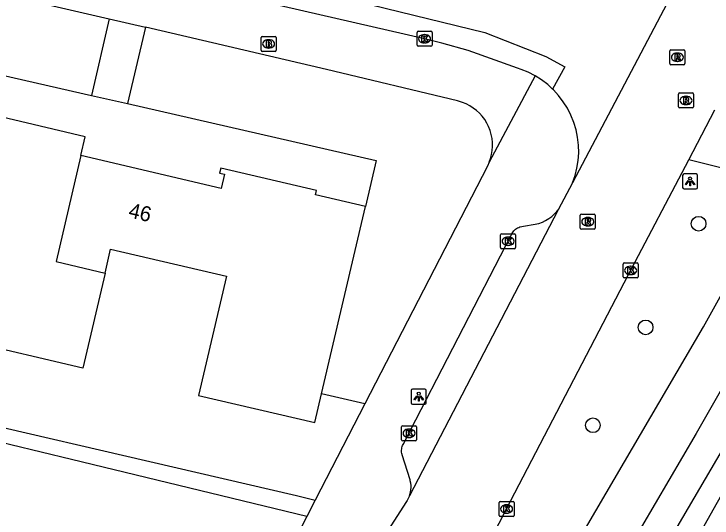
# Model space of a CAD drawing. Extents: x 162186 to 163152, y 385513 to 386513.
# Drawn here: x 162587.19 to 162633.65, y 385638.48 to 385672 of the extents above; entities that cross this region are included whole.
import ezdxf

# ---------------------------------------------------------------- set-up
doc = ezdxf.new("R2010")
doc.units = 0
for name, color, linetype in [('IMGEO_Boom', 7, 'Continuous'), ('IMGEO_Brandkraan', 7, 'Continuous'), ('IMGEO_Fietspad_gesloten', 7, 'Continuous'), ('IMGEO_Grasland_overig', 7, 'Continuous'), ('IMGEO_Groenvoorziening', 7, 'Continuous'), ('IMGEO_Kolk', 7, 'Continuous'), ('IMGEO_Lichtpunt', 7, 'Continuous'), ('IMGEO_Muur', 7, 'Continuous'), ('IMGEO_Pand', 7, 'Continuous'), ('IMGEO_Pand_nummerreeks', 7, 'Continuous'), ('IMGEO_Rijbaan_lokaal_gesloten', 7, 'Continuous'), ('IMGEO_Rioolput', 7, 'Continuous'), ('IMGEO_Voetpad_open', 7, 'Continuous')]:
    doc.layers.add(name, color=color, linetype=linetype)

msp = doc.modelspace()

# ---------------------------------------------------------------- linework, layer by layer
at = {"layer": 'IMGEO_Boom'}
for centre in [(162632.759, 385658.054), (162629.236, 385651.157), (162625.723, 385644.649)]:
    msp.add_circle(centre, 0.489, dxfattribs=at)
at = {"layer": 'IMGEO_Brandkraan'}
for p, q in [((162603.641, 385669.586), (162603.641, 385670.438)), ((162603.716, 385670.512), (162604.568, 385670.512)), ((162604.642, 385670.438), (162604.642, 385669.586)), ((162604.129, 385670.292), (162604.154, 385670.292)), ((162604.568, 385669.512), (162603.716, 385669.512)), ((162604.152, 385669.732), (162604.127, 385669.732))]:
    msp.add_line(p, q, dxfattribs=at)
for points in [[(162603.641, 385669.586), (162603.641, 385670.438)], [(162603.716, 385670.512), (162604.568, 385670.512)], [(162604.642, 385670.438), (162604.642, 385669.586)], [(162603.989, 385670.212), (162603.989, 385669.812), (162604.202, 385669.812)], [(162604.22, 385670.212), (162603.989, 385670.212)], [(162604.168, 385670.131), (162604.114, 385670.131), (162604.114, 385670.055)], [(162604.114, 385670.055), (162604.167, 385670.055)], [(162604.176, 385669.979), (162604.114, 385669.979), (162604.114, 385669.898)], [(162604.568, 385669.512), (162603.716, 385669.512)], [(162604.114, 385669.898), (162604.176, 385669.898)]]:
    msp.add_lwpolyline(points, dxfattribs=at)
for centre, radius, start, end in [((162603.718, 385670.436), 0.0765, 91.552, 178.448), ((162603.718, 385670.436), 0.0765, 91.552, 178.448), ((162604.566, 385670.436), 0.0765, 1.552, 88.448), ((162604.566, 385670.436), 0.0765, 1.552, 88.448), ((162604.169, 385670.093), 0.0379, 267.8285, 90.9355), ((162604.177, 385669.938), 0.0404, 269.8759, 90.5077), ((162604.224, 385670.067), 0.145, 59.4692, 91.5367), ((162604.249, 385670.114), 0.0922, 285.5137, 58.1501), ((162604.254, 385669.922), 0.105, 301.3115, 78.989), ((162603.718, 385669.588), 0.0765, 181.552, 268.448), ((162603.718, 385669.588), 0.0765, 181.552, 268.448), ((162604.208, 385670.063), 0.251, 268.6676, 293.5347), ((162604.566, 385669.588), 0.0765, 271.552, 358.448), ((162604.566, 385669.588), 0.0765, 271.552, 358.448)]:
    msp.add_arc(centre, radius, start, end, dxfattribs=at)
for centre, major_axis, ratio, start_param, end_param in [((162604.128, 385670.012), (-0.387, 0.002), 0.722429, 4.712389, 7.853982), ((162604.153, 385670.012), (-0.39, 0.002), 0.717154, 1.570796, 4.712389)]:
    msp.add_ellipse(centre, major_axis=major_axis, ratio=ratio, start_param=start_param, end_param=end_param, dxfattribs=at)
at = {"layer": 'IMGEO_Fietspad_gesloten'}
for points in [[(162733.132, 385823.472), (162726.034, 385810.768), (162725.375, 385809.554), (162691.968, 385750), (162684.477, 385736.647), (162652.076, 385678.685), (162641.636, 385659.876), (162632.589, 385644.09), (162613.49, 385611.502)], [(162610.265, 385612.085), (162610.414, 385612.3), (162611.215, 385613.842), (162633.076, 385651.203), (162638.392, 385660.731)]]:
    msp.add_lwpolyline(points, dxfattribs=at)
at = {"layer": 'IMGEO_Grasland_overig'}
for points in [[(162594.761, 385666.037), (162611.301, 385662.267), (162610.585, 385659.207)], [(162610.543, 385646.068), (162607.668, 385646.74)]]:
    msp.add_lwpolyline(points, dxfattribs=at)
at = {"layer": 'IMGEO_Groenvoorziening'}
for points in [[(162581.743, 385669.004), (162592.348, 385666.587)], [(162649.748, 385667.459), (162616.947, 385609.274)], [(162575.152, 385647.123), (162606.008, 385639.975), (162607.236, 385639.664)], [(162606.679, 385638.585), (162591.033, 385642.365), (162580.904, 385644.813)]]:
    msp.add_lwpolyline(points, dxfattribs=at)
at = {"layer": 'IMGEO_Kolk'}
for p, q in [((162614.02, 385669.927), (162614.02, 385670.779)), ((162614.095, 385670.853), (162614.947, 385670.853)), ((162614.508, 385670.633), (162614.533, 385670.633)), ((162615.021, 385670.779), (162615.021, 385669.927)), ((162614.531, 385670.073), (162614.506, 385670.073)), ((162614.947, 385669.853), (162614.095, 385669.853)), ((162619.583, 385656.462), (162619.583, 385657.314)), ((162619.658, 385657.388), (162620.51, 385657.388)), ((162620.071, 385657.168), (162620.096, 385657.168)), ((162620.584, 385657.314), (162620.584, 385656.462)), ((162620.094, 385656.608), (162620.069, 385656.608)), ((162620.51, 385656.388), (162619.658, 385656.388)), ((162627.738, 385654.518), (162627.738, 385655.37)), ((162627.813, 385655.444), (162628.665, 385655.444)), ((162628.226, 385655.224), (162628.251, 385655.224)), ((162628.739, 385655.37), (162628.739, 385654.518)), ((162628.249, 385654.664), (162628.224, 385654.664)), ((162628.665, 385654.444), (162627.813, 385654.444)), ((162612.991, 385643.688), (162612.991, 385644.54)), ((162613.066, 385644.614), (162613.918, 385644.614)), ((162613.992, 385644.54), (162613.992, 385643.688)), ((162613.479, 385644.394), (162613.504, 385644.394)), ((162613.918, 385643.614), (162613.066, 385643.614)), ((162613.502, 385643.834), (162613.477, 385643.834)), ((162619.483, 385638.654), (162619.483, 385639.506)), ((162619.558, 385639.58), (162620.41, 385639.58)), ((162619.971, 385639.36), (162619.996, 385639.36)), ((162620.484, 385639.506), (162620.484, 385638.654)), ((162620.41, 385638.58), (162619.558, 385638.58)), ((162619.994, 385638.8), (162619.969, 385638.8))]:
    msp.add_line(p, q, dxfattribs=at)
for points in [[(162614.02, 385669.927), (162614.02, 385670.779)], [(162614.095, 385670.853), (162614.947, 385670.853)], [(162614.341, 385670.553), (162614.464, 385670.553), (162614.464, 385670.402), (162614.594, 385670.553), (162614.758, 385670.553), (162614.612, 385670.402), (162614.765, 385670.153), (162614.613, 385670.153), (162614.528, 385670.317), (162614.464, 385670.25), (162614.464, 385670.153), (162614.341, 385670.153), (162614.341, 385670.553)], [(162615.021, 385670.779), (162615.021, 385669.927)], [(162614.947, 385669.853), (162614.095, 385669.853)], [(162619.583, 385656.462), (162619.583, 385657.314)], [(162619.658, 385657.388), (162620.51, 385657.388)], [(162619.904, 385657.088), (162620.027, 385657.088), (162620.027, 385656.937), (162620.157, 385657.088), (162620.321, 385657.088), (162620.175, 385656.937), (162620.328, 385656.688), (162620.176, 385656.688), (162620.091, 385656.852), (162620.027, 385656.785), (162620.027, 385656.688), (162619.904, 385656.688), (162619.904, 385657.088)], [(162620.584, 385657.314), (162620.584, 385656.462)], [(162620.51, 385656.388), (162619.658, 385656.388)], [(162627.738, 385654.518), (162627.738, 385655.37)], [(162627.813, 385655.444), (162628.665, 385655.444)], [(162628.059, 385655.144), (162628.182, 385655.144), (162628.182, 385654.993), (162628.312, 385655.144), (162628.476, 385655.144), (162628.33, 385654.993), (162628.483, 385654.744), (162628.331, 385654.744), (162628.246, 385654.908), (162628.182, 385654.841), (162628.182, 385654.744), (162628.059, 385654.744), (162628.059, 385655.144)], [(162628.739, 385655.37), (162628.739, 385654.518)], [(162628.665, 385654.444), (162627.813, 385654.444)], [(162612.991, 385643.688), (162612.991, 385644.54)], [(162613.066, 385644.614), (162613.918, 385644.614)], [(162613.992, 385644.54), (162613.992, 385643.688)], [(162613.312, 385644.314), (162613.435, 385644.314), (162613.435, 385644.163), (162613.565, 385644.314), (162613.729, 385644.314), (162613.583, 385644.163), (162613.736, 385643.914), (162613.584, 385643.914), (162613.499, 385644.078), (162613.435, 385644.011), (162613.435, 385643.914), (162613.312, 385643.914), (162613.312, 385644.314)], [(162613.918, 385643.614), (162613.066, 385643.614)], [(162619.483, 385638.654), (162619.483, 385639.506)], [(162619.558, 385639.58), (162620.41, 385639.58)], [(162620.484, 385639.506), (162620.484, 385638.654)], [(162619.804, 385639.28), (162619.927, 385639.28), (162619.927, 385639.129), (162620.057, 385639.28), (162620.221, 385639.28), (162620.075, 385639.129), (162620.228, 385638.88), (162620.076, 385638.88), (162619.991, 385639.044), (162619.927, 385638.977), (162619.927, 385638.88), (162619.804, 385638.88), (162619.804, 385639.28)], [(162620.41, 385638.58), (162619.558, 385638.58)]]:
    msp.add_lwpolyline(points, dxfattribs=at)
for centre, start, end in [((162614.097, 385670.777), 91.552, 178.448), ((162614.097, 385670.777), 91.552, 178.448), ((162614.945, 385670.777), 1.552, 88.448), ((162614.945, 385670.777), 1.552, 88.448), ((162614.097, 385669.929), 181.552, 268.448), ((162614.097, 385669.929), 181.552, 268.448), ((162614.945, 385669.929), 271.552, 358.448), ((162614.945, 385669.929), 271.552, 358.448), ((162619.66, 385657.312), 91.552, 178.448), ((162619.66, 385657.312), 91.552, 178.448), ((162620.508, 385657.312), 1.552, 88.448), ((162620.508, 385657.312), 1.552, 88.448), ((162619.66, 385656.464), 181.552, 268.448), ((162619.66, 385656.464), 181.552, 268.448), ((162620.508, 385656.464), 271.552, 358.448), ((162620.508, 385656.464), 271.552, 358.448), ((162627.815, 385655.368), 91.552, 178.448), ((162627.815, 385655.368), 91.552, 178.448), ((162628.663, 385655.368), 1.552, 88.448), ((162628.663, 385655.368), 1.552, 88.448), ((162627.815, 385654.52), 181.552, 268.448), ((162627.815, 385654.52), 181.552, 268.448), ((162628.663, 385654.52), 271.552, 358.448), ((162628.663, 385654.52), 271.552, 358.448), ((162613.068, 385644.538), 91.552, 178.448), ((162613.068, 385644.538), 91.552, 178.448), ((162613.916, 385644.538), 1.552, 88.448), ((162613.916, 385644.538), 1.552, 88.448), ((162613.068, 385643.69), 181.552, 268.448), ((162613.068, 385643.69), 181.552, 268.448), ((162613.916, 385643.69), 271.552, 358.448), ((162613.916, 385643.69), 271.552, 358.448), ((162619.56, 385639.504), 91.552, 178.448), ((162619.56, 385639.504), 91.552, 178.448), ((162620.408, 385639.504), 1.552, 88.448), ((162620.408, 385639.504), 1.552, 88.448), ((162619.56, 385638.656), 181.552, 268.448), ((162619.56, 385638.656), 181.552, 268.448), ((162620.408, 385638.656), 271.552, 358.448), ((162620.408, 385638.656), 271.552, 358.448)]:
    msp.add_arc(centre, 0.0765, start, end, dxfattribs=at)
for centre, major_axis, ratio, start_param, end_param in [((162614.507, 385670.353), (-0.387, 0.002), 0.722429, 4.712389, 7.853982), ((162614.532, 385670.353), (-0.39, 0.002), 0.717154, 1.570796, 4.712389), ((162620.07, 385656.888), (-0.387, 0.002), 0.722429, 4.712389, 7.853982), ((162620.095, 385656.888), (-0.39, 0.002), 0.717154, 1.570796, 4.712389), ((162628.225, 385654.944), (-0.387, 0.002), 0.722429, 4.712389, 7.853982), ((162628.25, 385654.944), (-0.39, 0.002), 0.717154, 1.570796, 4.712389), ((162613.478, 385644.114), (-0.387, 0.002), 0.722429, 4.712389, 7.853982), ((162613.503, 385644.114), (-0.39, 0.002), 0.717154, 1.570796, 4.712389), ((162619.97, 385639.08), (-0.387, 0.002), 0.722429, 4.712389, 7.853982), ((162619.995, 385639.08), (-0.39, 0.002), 0.717154, 1.570796, 4.712389)]:
    msp.add_ellipse(centre, major_axis=major_axis, ratio=ratio, start_param=start_param, end_param=end_param, dxfattribs=at)
at = {"layer": 'IMGEO_Lichtpunt'}
for p, q in [((162631.696, 385661.269), (162631.696, 385660.462)), ((162631.696, 385661.269), (162631.696, 385660.462)), ((162632.598, 385661.364), (162631.79, 385661.364)), ((162632.598, 385661.364), (162631.79, 385661.364)), ((162632.692, 385660.462), (162632.692, 385661.269)), ((162632.692, 385660.462), (162632.692, 385661.269)), ((162631.79, 385660.368), (162632.598, 385660.368)), ((162631.79, 385660.368), (162632.598, 385660.368)), ((162613.634, 385646.952), (162613.634, 385646.145)), ((162613.634, 385646.952), (162613.634, 385646.145)), ((162614.536, 385647.047), (162613.728, 385647.047)), ((162614.536, 385647.047), (162613.728, 385647.047)), ((162614.63, 385646.145), (162614.63, 385646.952)), ((162614.63, 385646.145), (162614.63, 385646.952)), ((162613.728, 385646.051), (162614.536, 385646.051)), ((162613.728, 385646.051), (162614.536, 385646.051))]:
    msp.add_line(p, q, dxfattribs=at)
for points in [[(162632.07, 385660.933), (162632.109, 385660.905), (162631.921, 385660.643), (162631.883, 385660.67), (162632.07, 385660.933)], [(162632.172, 385660.885), (162632.219, 385660.885), (162632.219, 385660.563), (162632.172, 385660.563), (162632.172, 385660.885)], [(162632.282, 385660.905), (162632.32, 385660.932), (162632.507, 385660.67), (162632.468, 385660.642), (162632.282, 385660.905)], [(162614.008, 385646.616), (162614.047, 385646.588), (162613.859, 385646.326), (162613.821, 385646.353), (162614.008, 385646.616)], [(162614.11, 385646.568), (162614.157, 385646.568), (162614.157, 385646.246), (162614.11, 385646.246), (162614.11, 385646.568)], [(162614.22, 385646.588), (162614.258, 385646.615), (162614.445, 385646.353), (162614.406, 385646.325), (162614.22, 385646.588)]]:
    msp.add_lwpolyline(points, dxfattribs=at)
for centre in [(162632.195, 385661.067), (162614.133, 385646.75)]:
    msp.add_circle(centre, 0.0994, dxfattribs=at)
for centre, start, end in [((162631.79, 385661.269), 90, 180), ((162631.79, 385661.269), 90, 180), ((162632.598, 385661.269), 0, 90), ((162632.598, 385661.269), 0, 90), ((162631.79, 385660.462), 180, 270), ((162631.79, 385660.462), 180, 270), ((162632.598, 385660.462), 270, 0), ((162632.598, 385660.462), 270, 360), ((162613.728, 385646.952), 90, 180), ((162613.728, 385646.952), 90, 180), ((162614.536, 385646.952), 0, 90), ((162614.536, 385646.952), 0, 90), ((162613.728, 385646.145), 180, 270), ((162613.728, 385646.145), 180, 270), ((162614.536, 385646.145), 270, 0), ((162614.536, 385646.145), 270, 360)]:
    msp.add_arc(centre, 0.0946, start, end, dxfattribs=at)
at = {"layer": 'IMGEO_Muur'}
msp.add_lwpolyline([(162610.543, 385646.068), (162607.669, 385646.74)], dxfattribs=at)
at = {"layer": 'IMGEO_Pand'}
for points in [[(162591.646, 385662.588), (162591.937, 385663.833), (162585.45, 385665.351), (162585.375, 385665.031), (162585.704, 385664.954), (162585.478, 385663.987), (162576.142, 385666.171)], [(162591.646, 385662.588), (162590.008, 385655.534), (162593.256, 385654.774)], [(162610.585, 385659.207), (162607.269, 385659.983), (162607.333, 385660.255), (162600.952, 385661.747), (162600.875, 385661.418), (162601.197, 385661.343), (162600.977, 385660.405), (162591.646, 385662.588)], [(162593.256, 385654.774), (162591.777, 385648.451), (162584.008, 385650.269), (162585.855, 385658.163), (162578.156, 385659.964), (162577.788, 385658.393)], [(162607.668, 385646.74), (162610.585, 385659.207)], [(162593.256, 385654.774), (162593.627, 385656.359), (162601.336, 385654.555), (162599.483, 385646.633), (162607.22, 385644.823), (162607.668, 385646.74)]]:
    msp.add_lwpolyline(points, dxfattribs=at)
at = {"layer": 'IMGEO_Rijbaan_lokaal_gesloten'}
for points in [[(162469.04, 385702.15), (162469.309, 385703.362), (162470.589, 385703.378), (162474.106, 385702.687), (162476.801, 385702.157), (162492.081, 385699.555), (162506.353, 385697.029), (162520.788, 385693.711), (162538.659, 385689.688), (162561.442, 385684.248), (162594.827, 385676.576), (162618.525, 385670.768), (162622.59, 385669.165), (162623.857, 385668.491), (162623.043, 385667.006)], [(162633.464, 385678.05), (162624.375, 385660.767)], [(162621.876, 385667.887), (162621.418, 385668.122), (162620.941, 385668.314), (162620.71, 385668.39), (162617.428, 385669.572), (162615.678, 385670.071), (162614.518, 385670.354), (162598.157, 385674.119)], [(162623.043, 385667.006), (162622.72, 385667.301), (162622.311, 385667.613), (162621.876, 385667.887)], [(162624.375, 385660.767), (162624.543, 385661.253), (162624.667, 385661.752), (162624.747, 385662.26), (162624.78, 385662.773), (162624.767, 385663.287), (162624.709, 385663.798), (162624.605, 385664.302), (162624.456, 385664.794), (162624.265, 385665.272), (162624.031, 385665.73), (162623.757, 385666.165), (162623.446, 385666.574), (162623.099, 385666.954), (162623.043, 385667.006)], [(162632.1, 385662.31), (162633.845, 385665.628)], [(162610.038, 385617.827), (162616.692, 385632.571), (162617.568, 385634.369), (162618.491, 385636.193), (162619.979, 385639.081), (162628.087, 385654.681), (162632.1, 385662.31)], [(162624.375, 385660.767), (162623.422, 385658.984)], [(162623.422, 385658.984), (162613.514, 385639.963)], [(162613.514, 385639.963), (162613.495, 385639.909), (162613.431, 385639.771), (162613.355, 385639.64), (162613.268, 385639.516), (162602.94, 385623.427), (162602.462, 385622.663), (162602.064, 385622.009)]]:
    msp.add_lwpolyline(points, dxfattribs=at)
at = {"layer": 'IMGEO_Rioolput'}
for p, q in [((162630.846, 385668.697), (162630.846, 385669.549)), ((162630.921, 385669.623), (162631.773, 385669.623)), ((162631.847, 385669.549), (162631.847, 385668.697)), ((162631.334, 385669.403), (162631.359, 385669.403)), ((162631.773, 385668.623), (162630.921, 385668.623)), ((162631.357, 385668.843), (162631.332, 385668.843)), ((162631.494, 385666.75), (162632.346, 385666.75)), ((162631.419, 385665.824), (162631.419, 385666.676)), ((162631.907, 385666.53), (162631.932, 385666.53)), ((162632.42, 385666.676), (162632.42, 385665.824)), ((162631.93, 385665.97), (162631.905, 385665.97)), ((162632.346, 385665.75), (162631.494, 385665.75)), ((162624.884, 385657.761), (162624.884, 385658.613)), ((162624.959, 385658.687), (162625.811, 385658.687)), ((162625.372, 385658.467), (162625.397, 385658.467)), ((162625.885, 385658.613), (162625.885, 385657.761)), ((162625.395, 385657.907), (162625.37, 385657.907)), ((162625.811, 385657.687), (162624.959, 385657.687))]:
    msp.add_line(p, q, dxfattribs=at)
for points in [[(162630.846, 385668.697), (162630.846, 385669.549)], [(162630.921, 385669.623), (162631.773, 385669.623)], [(162631.847, 385669.549), (162631.847, 385668.697)], [(162631.435, 385669.321), (162631.183, 385669.323), (162631.183, 385668.923)], [(162631.183, 385668.923), (162631.307, 385668.923), (162631.307, 385669.085), (162631.318, 385669.085)], [(162631.361, 385669.242), (162631.307, 385669.242), (162631.307, 385669.161)], [(162631.307, 385669.161), (162631.359, 385669.161)], [(162631.365, 385669.056), (162631.436, 385668.923), (162631.576, 385668.923), (162631.511, 385669.049)], [(162631.773, 385668.623), (162630.921, 385668.623)], [(162631.494, 385666.75), (162632.346, 385666.75)], [(162631.419, 385665.824), (162631.419, 385666.676)], [(162632.008, 385666.448), (162631.756, 385666.45), (162631.756, 385666.05)], [(162631.934, 385666.369), (162631.88, 385666.369), (162631.88, 385666.288)], [(162631.88, 385666.288), (162631.932, 385666.288)], [(162632.42, 385666.676), (162632.42, 385665.824)], [(162631.756, 385666.05), (162631.88, 385666.05), (162631.88, 385666.212), (162631.891, 385666.212)], [(162631.938, 385666.183), (162632.009, 385666.05), (162632.149, 385666.05), (162632.084, 385666.176)], [(162632.346, 385665.75), (162631.494, 385665.75)], [(162624.884, 385657.761), (162624.884, 385658.613)], [(162624.959, 385658.687), (162625.811, 385658.687)], [(162625.473, 385658.385), (162625.221, 385658.387), (162625.221, 385657.987)], [(162625.885, 385658.613), (162625.885, 385657.761)], [(162625.221, 385657.987), (162625.345, 385657.987), (162625.345, 385658.149), (162625.356, 385658.149)], [(162625.399, 385658.306), (162625.345, 385658.306), (162625.345, 385658.225)], [(162625.345, 385658.225), (162625.397, 385658.225)], [(162625.403, 385658.12), (162625.474, 385657.987), (162625.614, 385657.987), (162625.549, 385658.113)], [(162625.811, 385657.687), (162624.959, 385657.687)]]:
    msp.add_lwpolyline(points, dxfattribs=at)
for centre, radius, start, end in [((162630.923, 385669.547), 0.0765, 91.552, 178.448), ((162630.923, 385669.547), 0.0765, 91.552, 178.448), ((162631.771, 385669.547), 0.0765, 1.552, 88.448), ((162631.771, 385669.547), 0.0765, 1.552, 88.448), ((162631.317, 385669.032), 0.0533, 26.0293, 88.6989), ((162631.343, 385669.35), 0.19, 274.7715, 282.9687), ((162631.367, 385669.146), 0.0964, 77.0061, 93.1865), ((162631.381, 385669.203), 0.0378, 276.6634, 79.6772), ((162631.434, 385669.211), 0.109, 350.3612, 89.416), ((162631.432, 385669.211), 0.112, 277.5842, 350.9817), ((162631.416, 385668.996), 0.108, 29.5134, 73.7905), ((162630.923, 385668.699), 0.0765, 181.552, 268.448), ((162630.923, 385668.699), 0.0765, 181.552, 268.448), ((162631.771, 385668.699), 0.0765, 271.552, 358.448), ((162631.771, 385668.699), 0.0765, 271.552, 358.448), ((162631.496, 385666.674), 0.0765, 91.552, 178.448), ((162631.496, 385666.674), 0.0765, 91.552, 178.448), ((162632.344, 385666.674), 0.0765, 1.552, 88.448), ((162632.344, 385666.674), 0.0765, 1.552, 88.448), ((162631.916, 385666.477), 0.19, 274.7715, 282.9687), ((162631.94, 385666.273), 0.0964, 77.0061, 93.1865), ((162631.954, 385666.33), 0.0378, 276.6634, 79.6772), ((162632.007, 385666.338), 0.109, 350.3612, 89.416), ((162632.005, 385666.338), 0.112, 277.5842, 350.9817), ((162631.496, 385665.826), 0.0765, 181.552, 268.448), ((162631.496, 385665.826), 0.0765, 181.552, 268.448), ((162631.89, 385666.159), 0.0533, 26.0293, 88.6989), ((162631.989, 385666.123), 0.108, 29.5134, 73.7905), ((162632.344, 385665.826), 0.0765, 271.552, 358.448), ((162632.344, 385665.826), 0.0765, 271.552, 358.448), ((162624.961, 385658.611), 0.0765, 91.552, 178.448), ((162624.961, 385658.611), 0.0765, 91.552, 178.448), ((162625.472, 385658.275), 0.109, 350.3612, 89.416), ((162625.809, 385658.611), 0.0765, 1.552, 88.448), ((162625.809, 385658.611), 0.0765, 1.552, 88.448), ((162625.355, 385658.096), 0.0533, 26.0293, 88.6989), ((162625.381, 385658.414), 0.19, 274.7715, 282.9687), ((162625.405, 385658.21), 0.0964, 77.0061, 93.1865), ((162625.419, 385658.267), 0.0378, 276.6634, 79.6772), ((162625.47, 385658.275), 0.112, 277.5842, 350.9817), ((162625.454, 385658.06), 0.108, 29.5134, 73.7905), ((162624.961, 385657.763), 0.0765, 181.552, 268.448), ((162624.961, 385657.763), 0.0765, 181.552, 268.448), ((162625.809, 385657.763), 0.0765, 271.552, 358.448), ((162625.809, 385657.763), 0.0765, 271.552, 358.448)]:
    msp.add_arc(centre, radius, start, end, dxfattribs=at)
for centre, major_axis, ratio, start_param, end_param in [((162631.333, 385669.123), (-0.387, 0.002), 0.722429, 4.712389, 7.853982), ((162631.358, 385669.123), (-0.39, 0.002), 0.717154, 1.570796, 4.712389), ((162631.906, 385666.25), (-0.387, 0.002), 0.722429, 4.712389, 7.853982), ((162631.931, 385666.25), (-0.39, 0.002), 0.717154, 1.570796, 4.712389), ((162625.371, 385658.187), (-0.387, 0.002), 0.722429, 4.712389, 7.853982), ((162625.396, 385658.187), (-0.39, 0.002), 0.717154, 1.570796, 4.712389)]:
    msp.add_ellipse(centre, major_axis=major_axis, ratio=ratio, start_param=start_param, end_param=end_param, dxfattribs=at)
at = {"layer": 'IMGEO_Voetpad_open'}
for points in [[(162582.915, 385674.148), (162593.532, 385671.677)], [(162593.532, 385671.677), (162592.348, 385666.587)], [(162593.532, 385671.677), (162595.943, 385671.116)], [(162595.943, 385671.116), (162594.761, 385666.037)], [(162618.826, 385662.136), (162618.916, 385662.391), (162618.984, 385662.653), (162619.027, 385662.921), (162619.047, 385663.191), (162619.042, 385663.461), (162619.013, 385663.731), (162618.961, 385663.996), (162618.885, 385664.256), (162618.785, 385664.508), (162618.664, 385664.75), (162618.522, 385664.98), (162618.359, 385665.197), (162618.178, 385665.398), (162617.98, 385665.582), (162617.766, 385665.748), (162617.538, 385665.894), (162617.298, 385666.019), (162617.048, 385666.122), (162616.789, 385666.203), (162616.707, 385666.223), (162607.987, 385668.312), (162595.943, 385671.116)], [(162616.047, 385609.793), (162615.583, 385610.087), (162615.572, 385610.093), (162615.537, 385610.116), (162615.504, 385610.142), (162615.473, 385610.171), (162615.445, 385610.203), (162615.42, 385610.237), (162615.399, 385610.272), (162615.38, 385610.31), (162615.365, 385610.35), (162615.354, 385610.39), (162615.346, 385610.431), (162615.342, 385610.473), (162615.341, 385610.515), (162615.345, 385610.557), (162615.352, 385610.598), (162615.363, 385610.639), (162615.377, 385610.679), (162615.395, 385610.717), (162615.416, 385610.753), (162634.341, 385643.013), (162644.982, 385661.611), (162648.971, 385668.807)], [(162621.876, 385667.887), (162618.826, 385662.136)], [(162592.348, 385666.587), (162594.761, 385666.037)], [(162618.826, 385662.136), (162618.713, 385661.89), (162610.543, 385646.068)], [(162638.392, 385660.731), (162632.1, 385662.31)], [(162613.514, 385639.963), (162613.546, 385640.051), (162613.584, 385640.198), (162613.609, 385640.348), (162613.621, 385640.499), (162613.619, 385640.65), (162613.603, 385640.801), (162613.574, 385640.95), (162613.554, 385641.026), (162613.037, 385642.68), (162613.03, 385642.7), (162613.011, 385642.774), (162612.997, 385642.849), (162612.991, 385642.925), (162612.991, 385643.002), (162612.998, 385643.078), (162613.012, 385643.153), (162613.033, 385643.227), (162613.06, 385643.299), (162613.094, 385643.367), (162613.133, 385643.433), (162613.237, 385643.629), (162620.295, 385657.299), (162620.301, 385657.315), (162620.333, 385657.388), (162620.372, 385657.457), (162620.416, 385657.522), (162620.466, 385657.584), (162620.522, 385657.64), (162620.582, 385657.692), (162620.646, 385657.737), (162620.715, 385657.777), (162620.787, 385657.811), (162620.861, 385657.838), (162622.133, 385658.069), (162622.361, 385658.157), (162622.58, 385658.265), (162622.788, 385658.392), (162622.984, 385658.537), (162623.167, 385658.699), (162623.334, 385658.876), (162623.422, 385658.984)], [(162610.543, 385646.068), (162607.236, 385639.664)], [(162607.236, 385639.664), (162606.679, 385638.585)], [(162606.679, 385638.585), (162600.421, 385626.466), (162597.072, 385619.953)]]:
    msp.add_lwpolyline(points, dxfattribs=at)

# ---------------------------------------------------------------- texts
at = {"layer": 'IMGEO_Pand_nummerreeks'}
msp.add_text('46', height=1, rotation=346.8334, dxfattribs=at).set_placement((162594.76, 385658.491))

doc.saveas('drawing.dxf')
